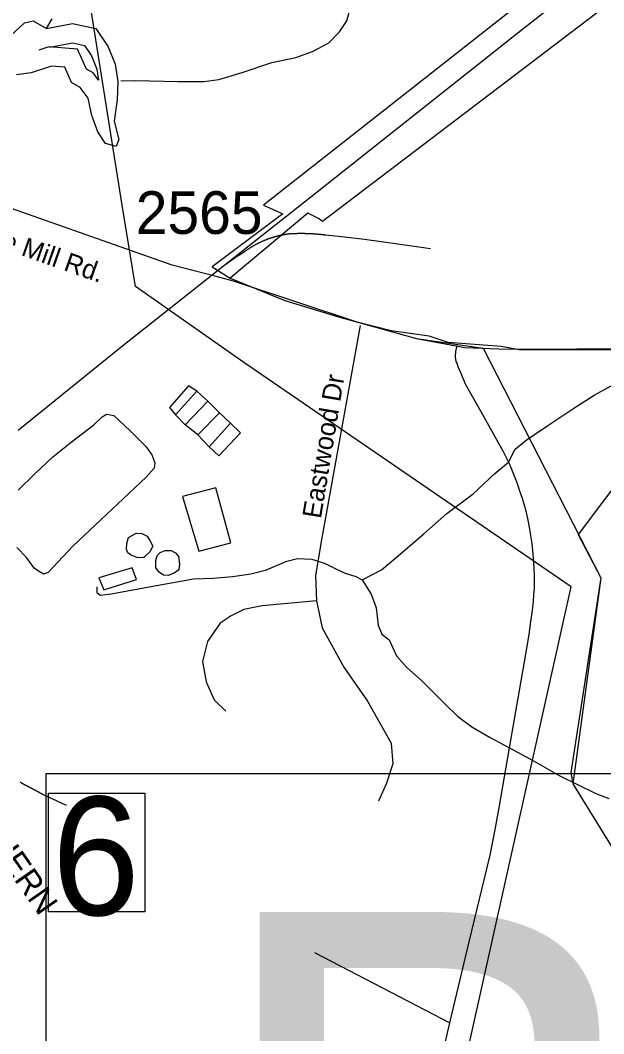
# Model space of a CAD drawing. Extents: x 1268485 to 1426702, y 514839 to 616766.
# Drawn here: x 1384099 to 1386120, y 545651 to 549160 of the extents above; entities that cross this region are included whole.
import ezdxf

# ---------------------------------------------------------------- set-up
doc = ezdxf.new("R2010")
doc.units = 0
for name, color, linetype in [('Old_Level_10', 7, 'Continuous'), ('Old_Level_11', 7, 'Continuous'), ('Old_Level_12', 7, 'Continuous'), ('Old_Level_14', 7, 'Continuous'), ('Old_Level_3', 7, 'Continuous'), ('Old_Level_31', 7, 'Continuous'), ('Old_Level_32', 7, 'Continuous'), ('Old_Level_35', 7, 'Continuous'), ('Old_Level_44', 7, 'Continuous'), ('Old_Level_48', 7, 'Continuous'), ('Old_Level_49', 7, 'Continuous'), ('Old_Level_56', 7, 'Continuous'), ('Old_Level_58', 7, 'Continuous'), ('Old_Level_61', 7, 'Continuous'), ('Old_Level_62', 7, 'Continuous'), ('Old_Level_8', 7, 'Continuous')]:
    doc.layers.add(name, color=color, linetype=linetype)

msp = doc.modelspace()

# ---------------------------------------------------------------- linework, layer by layer
at = {"layer": 'Old_Level_12'}
msp.add_line((1384176.099, 546480.669), (1384257.505, 546442.58), dxfattribs=at)
at = {"layer": 'Old_Level_3'}
msp.add_lwpolyline([(1391025.16, 543633.268), (1384188.642, 543633.268), (1384188.642, 546551.869), (1391025.16, 546551.869), (1391025.16, 543633.268)], dxfattribs=at)
at = {"layer": 'Old_Level_31'}
msp.add_lwpolyline([(1384196.238, 546484.23), (1384529.966, 546484.23), (1384529.966, 546072.881), (1384196.238, 546072.881), (1384196.238, 546484.23)], dxfattribs=at)
at = {"layer": 'Old_Level_32'}
for points in [[(1384776.812, 548273.173), (1384625.264, 548312.393), (1383805.282, 548601.186)], [(1386185.32, 548019.227), (1385826.434, 548019.227), (1385764.179, 548030.221), (1385581.074, 548044.879), (1385515.155, 548066.866), (1385383.32, 548085.19), (1385266.133, 548114.506), (1384837.666, 548257.424), (1384776.812, 548273.173)]]:
    msp.add_lwpolyline(points, dxfattribs=at)
at = {"layer": 'Old_Level_35'}
msp.add_line((1385118.006, 545931.949), (1385586.858, 545689.373), dxfattribs=at)
for points in [[(1385276.101, 548103.143), (1385143.535, 547368.236), (1385120.979, 547237.259), (1385124.875, 547149.548)], [(1385586.858, 545689.373), (1385654.115, 545969.319), (1385726.293, 546268.901), (1385745.26, 546363.942), (1385758.589, 546440.068), (1385793.858, 546641.634), (1385849.632, 546965.104), (1385861.115, 547033.232), (1385867.472, 547078.549), (1385873.008, 547116.893), (1385876.494, 547147.754), (1385878.032, 547171.13), (1385879.467, 547194.506), (1385879.467, 547215.421), (1385879.467, 547237.311), (1385878.954, 547262.685), (1385877.006, 547298.057), (1385874.546, 547324.458), (1385871.47, 547348.295), (1385867.677, 547376.182), (1385862.653, 547404.582), (1385857.629, 547429.445), (1385853.118, 547451.795), (1385848.607, 547468.763), (1385838.252, 547504.544), (1385829.742, 547529.92), (1385822.77, 547551.296), (1385815.901, 547569.751), (1385808.827, 547587.18), (1385798.882, 547610.556), (1385793.038, 547623.987), (1385784.015, 547642.955), (1385772.635, 547665.818), (1385756.641, 547695.192), (1385705.89, 547786.235), (1385640.889, 547900.5), (1385626.33, 547937.051), (1385615.36, 547960.375), (1385611.669, 547972.678), (1385609.208, 547978.83), (1385606.85, 547994.978), (1385606.953, 548013.689), (1385611.874, 548034.707)], [(1385124.875, 547149.548), (1384936.535, 547132.682), (1384873.482, 547120.329), (1384829.703, 547098.183), (1384790.846, 547072.807), (1384746.657, 547009.549), (1384730.253, 546939.728), (1384742.966, 546869.601), (1384770.545, 546807.265), (1384811.146, 546768.562)], [(1385124.875, 547149.548), (1385144.048, 547056.762), (1385219.507, 546919.838), (1385301.015, 546802.805), (1385383.856, 546657.834), (1385389.393, 546585.758), (1385367.042, 546518.603), (1385339.77, 546456.985)], [(1385433.274, 544691.742), (1385432.864, 544704.815), (1385431.633, 544720.86), (1385432.043, 544741.929), (1385432.864, 544760.076), (1385436.247, 544791.244), (1385459.008, 544999.065), (1385469.158, 545058.837), (1385491.509, 545243.179), (1385493.969, 545267.58), (1385497.865, 545290.495), (1385500.838, 545309.872), (1385504.837, 545331.249), (1385509.861, 545355.188), (1385515.91, 545379.539), (1385521.344, 545410.45), (1385535.8, 545469.608), (1385586.858, 545689.373)]]:
    msp.add_lwpolyline(points, dxfattribs=at)
at = {"layer": 'Old_Level_44'}
for points in [[(1384802.739, 548310.399), (1384891.116, 548380.066), (1385126.926, 548566.048), (1385806.469, 549104.515), (1386537.172, 549679.122)], [(1384877.583, 548360.739), (1384879.018, 548361.714), (1384880.248, 548362.687), (1384881.786, 548363.713), (1384883.119, 548364.635), (1384884.452, 548365.61), (1384885.887, 548366.583), (1384887.22, 548367.506), (1384888.655, 548368.429), (1384890.091, 548369.352), (1384891.526, 548370.326), (1384892.859, 548371.249), (1384894.397, 548372.12), (1384895.73, 548373.043), (1384897.165, 548373.914), (1384898.6, 548374.837), (1384900.036, 548375.708), (1384901.471, 548376.58), (1384903.009, 548377.451), (1384904.342, 548378.323), (1384905.88, 548379.194), (1384907.418, 548380.014), (1384908.751, 548380.835), (1384910.288, 548381.706), (1384911.724, 548382.475), (1384913.262, 548383.295), (1384914.8, 548384.115), (1384916.132, 548384.936), (1384917.67, 548385.705), (1384919.106, 548386.525), (1384920.644, 548387.243), (1384922.079, 548388.063), (1384923.617, 548388.832), (1384925.155, 548389.549), (1384926.795, 548390.319), (1384928.23, 548391.087), (1384929.768, 548391.754), (1384931.204, 548392.522), (1384932.742, 548393.189), (1384934.382, 548393.958), (1384935.92, 548394.625), (1384937.355, 548395.291), (1384938.996, 548396.008), (1384940.534, 548396.675), (1384941.969, 548397.29), (1384943.609, 548398.008), (1384945.147, 548398.623), (1384946.788, 548399.289), (1384948.223, 548399.956), (1384949.863, 548400.571), (1384951.401, 548401.186), (1384953.042, 548401.801), (1384954.58, 548402.365), (1384956.118, 548402.98), (1384957.758, 548403.544), (1384959.398, 548404.21), (1384960.834, 548404.775), (1384962.474, 548405.338), (1384964.115, 548405.851), (1384965.755, 548406.363), (1384967.293, 548406.928), (1384968.831, 548407.44), (1384970.471, 548408.004), (1384972.112, 548408.517), (1384973.752, 548408.978), (1384975.392, 548409.491), (1384977.033, 548410.004), (1384978.673, 548410.516), (1384980.211, 548410.926), (1384981.852, 548411.439), (1384983.492, 548411.9), (1384985.132, 548412.31), (1384986.773, 548412.772), (1384988.413, 548413.182), (1384989.951, 548413.643), (1384991.592, 548414.053), (1384993.232, 548414.463), (1384994.872, 548414.822), (1384996.513, 548415.232), (1384998.153, 548415.643), (1384999.896, 548416.001), (1385001.537, 548416.36), (1385003.074, 548416.668), (1385004.715, 548417.078), (1385006.355, 548417.385), (1385008.098, 548417.744), (1385009.739, 548418.051), (1385011.379, 548418.359), (1385013.122, 548418.667), (1385014.762, 548418.923), (1385016.403, 548419.231), (1385018.043, 548419.539), (1385019.786, 548419.794), (1385021.427, 548420.051), (1385022.965, 548420.307), (1385024.707, 548420.564), (1385026.348, 548420.82), (1385028.091, 548421.076), (1385029.731, 548421.23), (1385031.372, 548421.486)], [(1385031.372, 548421.486), (1385032.705, 548421.589), (1385034.037, 548421.64), (1385035.268, 548421.692), (1385036.498, 548421.742), (1385037.728, 548421.794), (1385038.959, 548421.897), (1385040.291, 548421.947), (1385041.522, 548421.999), (1385042.855, 548422.05), (1385044.085, 548422.102), (1385045.418, 548422.102), (1385046.648, 548422.204), (1385047.878, 548422.255), (1385049.109, 548422.255), (1385050.339, 548422.307), (1385051.672, 548422.358), (1385053.005, 548422.358), (1385054.235, 548422.46), (1385055.465, 548422.46), (1385056.798, 548422.512), (1385058.028, 548422.512), (1385059.259, 548422.563), (1385060.489, 548422.563), (1385061.924, 548422.563), (1385063.155, 548422.563), (1385064.385, 548422.614), (1385065.615, 548422.614), (1385066.846, 548422.614), (1385068.076, 548422.614), (1385069.409, 548422.614), (1385070.639, 548422.614), (1385071.972, 548422.614), (1385073.202, 548422.614), (1385074.535, 548422.614), (1385075.765, 548422.614), (1385076.996, 548422.614), (1385078.226, 548422.614), (1385079.456, 548422.563), (1385080.892, 548422.563), (1385082.122, 548422.563), (1385083.352, 548422.563), (1385084.583, 548422.512), (1385085.916, 548422.512), (1385087.146, 548422.46), (1385088.376, 548422.46), (1385089.709, 548422.358), (1385091.042, 548422.358), (1385092.272, 548422.307), (1385093.502, 548422.255), (1385094.733, 548422.255), (1385095.963, 548422.204), (1385097.296, 548422.102), (1385098.526, 548422.05), (1385099.859, 548422.05), (1385101.089, 548421.999), (1385102.422, 548421.947), (1385103.653, 548421.897), (1385104.883, 548421.794), (1385106.113, 548421.742), (1385107.343, 548421.692), (1385108.676, 548421.64), (1385110.009, 548421.486), (1385111.239, 548421.435), (1385112.47, 548421.384), (1385113.7, 548421.332), (1385115.033, 548421.23), (1385116.263, 548421.127), (1385117.494, 548421.076), (1385118.724, 548420.922), (1385120.159, 548420.871), (1385121.39, 548420.769), (1385122.62, 548420.666), (1385123.85, 548420.564), (1385125.08, 548420.512), (1385126.413, 548420.359), (1385127.644, 548420.307), (1385128.874, 548420.205), (1385130.104, 548420.051), (1385131.335, 548419.949), (1385132.77, 548419.794), (1385134, 548419.744), (1385135.231, 548419.641), (1385136.461, 548419.487), (1385137.794, 548419.384), (1385139.024, 548419.231), (1385140.254, 548419.128), (1385141.485, 548419.026), (1385142.715, 548418.821), (1385144.048, 548418.667), (1385145.278, 548418.564), (1385146.611, 548418.462), (1385147.841, 548418.308), (1385149.174, 548418.103), (1385150.404, 548418.001), (1385151.635, 548417.898), (1385152.865, 548417.693), (1385154.095, 548417.539), (1385155.326, 548417.385), (1385156.658, 548417.231)], [(1385156.658, 548417.231), (1385210.997, 548411.387), (1385291.173, 548402.109), (1385406.514, 548386.423), (1385519.703, 548370.018)], [(1384802.739, 548310.399), (1384843.134, 548339.004), (1384877.583, 548360.739)], [(1384091.003, 547741.175), (1384448.204, 548030.042), (1384802.739, 548310.399)], [(1384098.077, 546522.858), (1384098.897, 546522.397), (1384099.718, 546521.884), (1384100.538, 546521.371), (1384101.358, 546520.859), (1384102.076, 546520.397), (1384102.896, 546519.884), (1384103.716, 546519.372), (1384104.536, 546518.859), (1384105.356, 546518.449), (1384106.177, 546517.936)], [(1384106.177, 546517.936), (1384106.894, 546517.578), (1384107.612, 546517.168), (1384108.227, 546516.809), (1384109.047, 546516.45), (1384109.765, 546516.04), (1384110.38, 546515.681), (1384111.098, 546515.322), (1384111.918, 546515.015), (1384112.533, 546514.605), (1384113.251, 546514.245), (1384113.969, 546513.887), (1384114.584, 546513.477), (1384115.404, 546513.118), (1384116.122, 546512.759), (1384116.737, 546512.4), (1384117.455, 546511.99), (1384118.275, 546511.631), (1384118.89, 546511.272), (1384119.608, 546510.862), (1384120.325, 546510.504), (1384121.043, 546510.144), (1384121.761, 546509.734), (1384122.478, 546509.376), (1384123.093, 546509.017), (1384123.914, 546508.606), (1384124.631, 546508.248), (1384125.247, 546507.889), (1384125.964, 546507.479), (1384126.784, 546507.12), (1384127.4, 546506.761), (1384128.117, 546506.351), (1384128.835, 546506.043), (1384129.45, 546505.685), (1384130.27, 546505.326), (1384130.988, 546504.916), (1384131.603, 546504.557), (1384132.423, 546504.198), (1384133.141, 546503.788), (1384133.756, 546503.429), (1384134.474, 546503.07), (1384135.294, 546502.712), (1384135.909, 546502.302), (1384136.627, 546501.942), (1384137.345, 546501.584), (1384137.96, 546501.174), (1384138.78, 546500.814), (1384139.498, 546500.456), (1384140.113, 546500.046), (1384140.83, 546499.687), (1384141.651, 546499.226), (1384142.266, 546498.866), (1384142.984, 546498.508), (1384143.701, 546498.149), (1384144.419, 546497.739), (1384145.137, 546497.38), (1384145.752, 546497.021), (1384146.469, 546496.611), (1384147.29, 546496.252), (1384147.905, 546495.893), (1384148.622, 546495.483), (1384149.34, 546495.125), (1384149.955, 546494.765), (1384150.775, 546494.355), (1384151.493, 546493.997), (1384152.108, 546493.638), (1384152.826, 546493.228), (1384153.646, 546492.869), (1384154.261, 546492.51), (1384154.979, 546492.151), (1384155.799, 546491.741), (1384156.414, 546491.382), (1384157.132, 546491.024), (1384157.747, 546490.562), (1384158.465, 546490.203), (1384159.285, 546489.793), (1384159.9, 546489.434), (1384160.618, 546489.076), (1384161.336, 546488.666), (1384161.951, 546488.306), (1384162.771, 546487.948), (1384163.489, 546487.589), (1384164.104, 546487.179), (1384164.924, 546486.82), (1384165.642, 546486.461), (1384166.257, 546486.051), (1384166.975, 546485.641), (1384167.59, 546485.231), (1384168.41, 546484.872), (1384169.128, 546484.513), (1384169.743, 546484.103), (1384170.46, 546483.744), (1384171.281, 546483.385), (1384171.896, 546482.975), (1384172.614, 546482.617), (1384173.229, 546482.257), (1384174.049, 546481.796), (1384174.767, 546481.437), (1384175.382, 546481.079), (1384176.099, 546480.669)]]:
    msp.add_lwpolyline(points, dxfattribs=at)
at = {"layer": 'Old_Level_48'}
for points in [[(1386613.385, 549579.713), (1385146.043, 548462.982), (1385134.423, 548472.951), (1385094.586, 548492.893), (1384825.684, 548266.888), (1385014.912, 548190.445), (1385200.819, 548133.944), (1385471.101, 548058.729), (1385639.03, 548027.588), (1385785.1, 548020.941)], [(1386127.152, 549452.337), (1384941.63, 548520.198), (1385007.775, 548489.635), (1384763.547, 548306.264), (1384825.684, 548266.888)], [(1384825.684, 548266.888), (1385014.912, 548190.445), (1385200.819, 548133.944), (1385471.101, 548058.729), (1385702.316, 548024.708), (1386109.292, 547229.764)], [(1385785.1, 548020.941), (1386266.468, 548024.265), (1386385.979, 548037.559), (1386449.055, 547934.527), (1386031.375, 547379.796), (1386109.292, 547229.764), (1386012.916, 546516.514), (1386240.073, 546147.722), (1386355.97, 546161.215), (1387241.079, 545317.25), (1387277.338, 545358.732), (1387347.054, 545415.233), (1387373.612, 545342.114), (1387194.344, 544504.565), (1386201.73, 544291.854), (1385818.208, 544211.562)], [(1386109.292, 547229.764), (1386005.864, 546555.231), (1386012.916, 546516.514), (1386240.073, 546147.722), (1386355.97, 546161.215), (1387139.848, 545410.556), (1386915.805, 545199.134), (1386157.682, 545285.727), (1386012.06, 544711.742)]]:
    msp.add_lwpolyline(points, dxfattribs=at)
at = {"layer": 'Old_Level_49'}
for points in [[(1386613.385, 549579.713), (1385146.043, 548462.982), (1385134.423, 548472.951), (1385094.586, 548492.893), (1384825.684, 548266.888), (1385014.912, 548190.445), (1385200.819, 548133.944), (1385471.101, 548058.729), (1385639.03, 548027.588), (1385785.1, 548020.941)], [(1386127.152, 549452.337), (1384941.63, 548520.198), (1385007.775, 548489.635), (1384763.547, 548306.264), (1384825.684, 548266.888)], [(1384825.684, 548266.888), (1385014.912, 548190.445), (1385200.819, 548133.944), (1385471.101, 548058.729), (1385702.316, 548024.708), (1386109.292, 547229.764)], [(1385785.1, 548020.941), (1386266.468, 548024.265), (1386385.979, 548037.559), (1386449.055, 547934.527), (1386031.375, 547379.796), (1386109.292, 547229.764), (1386012.916, 546516.514), (1386240.073, 546147.722), (1386355.97, 546161.215), (1387241.079, 545317.25), (1387277.338, 545358.732), (1387347.054, 545415.233), (1387373.612, 545342.114), (1387194.344, 544504.565), (1386201.73, 544291.854), (1385818.208, 544211.562)], [(1386109.292, 547229.764), (1386005.864, 546555.231), (1386012.916, 546516.514), (1386240.073, 546147.722), (1386355.97, 546161.215), (1387139.848, 545410.556), (1386915.805, 545199.134), (1386157.682, 545285.727), (1386012.06, 544711.742)]]:
    msp.add_lwpolyline(points, dxfattribs=at)
at = {"layer": 'Old_Level_56'}
msp.add_lwpolyline([(1388847.349, 538569.876), (1388624.123, 539000.566), (1388355.099, 539442.383), (1387442.274, 540862.007), (1387074.225, 541443.882), (1386690.423, 542048.285), (1385702.116, 544269.803), (1385485.027, 544796.615), (1385581.185, 545288.709), (1386007.064, 547198.824), (1384872.766, 547974.812), (1384498.105, 548238.674), (1384451.745, 548519.738), (1384212.924, 550023.443), (1383732.003, 550951.954), (1383212.565, 551955.075)], dxfattribs=at)
at = {"layer": 'Old_Level_58'}
for points in [[(1383483.023, 548889.979), (1383557.15, 548892.594), (1383599.288, 548901.564), (1383618.255, 548945.497), (1383625.227, 548991.326), (1383623.997, 549025.826), (1383632.506, 549053.56), (1383655.165, 549082.625), (1383683.462, 549098.466), (1383708.095, 549108.443), (1383728.16, 549108.443), (1383788.352, 549088.365), (1383825.136, 549061.594), (1383856.218, 549031.004), (1383926.141, 549032.849), (1383986.426, 549042.333), (1384019.089, 549068.287), (1384049.186, 549091.712), (1384112.722, 549151.946), (1384142.819, 549158.638), (1384189.635, 549131.867)], [(1383483.023, 548889.979), (1383557.15, 548892.594), (1383599.288, 548901.564), (1383618.255, 548945.497), (1383625.227, 548991.326), (1383623.997, 549025.826), (1383632.506, 549053.56), (1383655.165, 549082.625), (1383683.462, 549098.466), (1383708.095, 549108.443), (1383728.16, 549108.443), (1383788.352, 549088.365), (1383825.136, 549061.594), (1383856.218, 549031.004), (1383926.141, 549032.849), (1383986.426, 549042.333), (1384019.089, 549068.287), (1384049.186, 549091.712), (1384112.722, 549151.946), (1384142.819, 549158.638), (1384189.635, 549131.867)], [(1384189.635, 549131.867), (1384279.923, 549148.6), (1384360.18, 549131.867), (1384403.652, 549068.287), (1384427.06, 549008.053), (1384437.092, 548947.818), (1384433.748, 548884.238), (1384423.716, 548810.619), (1384440.436, 548747.038), (1384430.404, 548723.614), (1384393.62, 548733.653), (1384366.868, 548773.809), (1384346.804, 548830.697), (1384333.428, 548890.93), (1384306.676, 548927.74), (1384276.579, 548944.472), (1384253.171, 548998.013), (1384206.354, 549001.36), (1384136.131, 548977.936), (1384085.97, 548971.243)], [(1384189.635, 549131.867), (1384279.923, 549148.6), (1384360.18, 549131.867), (1384403.652, 549068.287), (1384427.06, 549008.053), (1384437.092, 548947.818), (1384433.748, 548884.238), (1384423.716, 548810.619), (1384440.436, 548747.038), (1384430.404, 548723.614), (1384393.62, 548733.653), (1384366.868, 548773.809), (1384346.804, 548830.697), (1384333.428, 548890.93), (1384306.676, 548927.74), (1384276.579, 548944.472), (1384253.171, 548998.013), (1384206.354, 549001.36), (1384136.131, 548977.936), (1384085.97, 548971.243)]]:
    msp.add_lwpolyline(points, dxfattribs=at)
at = {"layer": 'Old_Level_61'}
msp.add_lwpolyline([(1384201.591, 549067.349), (1384279.177, 549081.727), (1384320.925, 549073.024), (1384345.226, 549037.483), (1384363.447, 548990.595), (1384369.791, 548952.508), (1384351.231, 548978.045), (1384327.826, 548991.057), (1384297.407, 549060.635), (1384197.993, 549067.742), (1384163.288, 549056.165)], dxfattribs=at)
at = {"layer": 'Old_Level_62'}
for p, q in [((1384710.568, 547876.406), (1384636.749, 547794.232)), ((1384710.568, 547876.406), (1384747.887, 547841.189)), ((1384670.172, 547759.066), (1384747.887, 547841.189)), ((1384747.887, 547841.189), (1384789, 547800.999)), ((1384789, 547800.999), (1384713.438, 547724.565)), ((1384789, 547800.999), (1384826.422, 547765.781)), ((1384670.172, 547759.066), (1384636.749, 547794.232)), ((1384752.603, 547683.555), (1384826.422, 547765.781)), ((1384713.438, 547724.565), (1384670.172, 547759.066)), ((1384752.603, 547683.555), (1384713.438, 547724.565))]:
    msp.add_line(p, q, dxfattribs=at)
for points in [[(1384446.768, 548950.162), (1384498.851, 548951.597), (1384644.848, 548948.624), (1384734.866, 548948.47), (1384787.052, 548955.595), (1384867.535, 548979.433), (1384970.266, 549013.472), (1385052.697, 549031.516), (1385111.239, 549052.483), (1385167.834, 549081.703), (1385204.743, 549120.355), (1385229.452, 549158.444), (1385242.37, 549204.119)], [(1384189.635, 549131.867), (1384209.113, 549165.005)], [(1384710.568, 547876.406), (1384680.938, 547895.066), (1384615.321, 547820.069), (1384636.749, 547794.232)], [(1385283.278, 547222.342), (1385350.023, 547257.098), (1385400.978, 547299.595), (1385496.635, 547382.18), (1385576.093, 547452), (1385667.648, 547520.693), (1385743.107, 547590.564), (1385789.962, 547629.831), (1385812.928, 547675.353), (1385851.683, 547706.572), (1385922.631, 547755.17), (1386015.929, 547817.301), (1386086.877, 547861.848), (1386145.625, 547894.298)], [(1384091.208, 547532.739), (1384150.365, 547591.487), (1384211.676, 547648.491), (1384274.627, 547698.934), (1384353.982, 547759.681), (1384382.587, 547787.004), (1384396.838, 547796.59), (1384422.675, 547791.977), (1384479.577, 547739.124)], [(1384826.422, 547765.781), (1384861.691, 547731.435), (1384785.924, 547652.541), (1384752.603, 547683.555)], [(1384479.577, 547739.124), (1384534.428, 547683.862), (1384553.908, 547655.565), (1384565.288, 547627.422), (1384563.033, 547609.429), (1384534.223, 547578.005), (1384397.453, 547448.617), (1384281.189, 547339.375), (1384195.272, 547248.384), (1384179.175, 547242.95), (1384167.282, 547248.947), (1384147.597, 547261.66), (1384120.325, 547299.954), (1384087.107, 547335.069)], [(1384660.945, 547511.414), (1384717.027, 547321.587), (1384827.755, 547351.32), (1384775.672, 547541.146), (1384660.945, 547511.414)], [(1384467.478, 547348.757), (1384473.938, 547369.108), (1384500.287, 547384.179), (1384520.177, 547383.769), (1384538.016, 547373.568), (1384547.756, 547359.419), (1384557.394, 547339.529), (1384546.936, 547319.229), (1384526.533, 547299.954), (1384506.438, 547298.724), (1384480.704, 547309.079), (1384470.862, 547316.666), (1384467.068, 547329.072), (1384467.478, 547348.757)], [(1384601.07, 547324.714), (1384621.062, 547324.304), (1384636.851, 547315.794), (1384646.591, 547303.286), (1384650.077, 547276.937), (1384647.719, 547257.303), (1384631.52, 547245.308), (1384611.322, 547238.336), (1384595.226, 547238.694), (1384579.539, 547248.844), (1384567.749, 547264.685), (1384568.364, 547289.291), (1384572.67, 547307.233), (1384582.82, 547316.871), (1384601.07, 547324.714)], [(1384364.337, 547199.017), (1384363.927, 547179.332), (1384375.718, 547169.233), (1384413.857, 547174.206), (1384570.517, 547203.067), (1384699.085, 547225.93), (1384767.162, 547228.647), (1384833.291, 547233.876), (1384897.575, 547244.077), (1384951.811, 547256.944), (1385022.554, 547287.497), (1385058.746, 547296.622), (1385108.676, 547294.008), (1385154.403, 547279.141), (1385192.03, 547260.327), (1385223.711, 547245.718), (1385261.44, 547234.286), (1385283.278, 547222.342)], [(1384370.899, 547229.262), (1384388.123, 547188.662), (1384501.004, 547224.136), (1384485.831, 547264.685), (1384370.899, 547229.262)], [(1385283.278, 547222.342), (1385314.344, 547173.334), (1385331.26, 547125.403), (1385338.027, 547065.323), (1385351.355, 547034.719), (1385377.089, 547014.522), (1385401.901, 546959.824), (1385437.067, 546920.556), (1385490.073, 546873.548), (1385566.558, 546795.679), (1385613.617, 546751.235), (1385662.932, 546714.171), (1385726.191, 546676.749), (1385821.13, 546626.461), (1385876.596, 546595.805), (1385965.486, 546545.568), (1386092.209, 546483.129), (1386137.935, 546465.802)]]:
    msp.add_lwpolyline(points, dxfattribs=at)

# ---------------------------------------------------------------- texts
at = {"layer": 'Old_Level_10'}
msp.add_text('Eastwood Dr', height=65.61666, rotation=80.602903, dxfattribs=at).set_placement((1385139.959, 547432.281))
at = {"layer": 'Old_Level_11'}
msp.add_text('Eagle Mill Rd.', height=65.61666, rotation=340.598031, dxfattribs=at).set_placement((1383863.878, 548430.364))
at = {"layer": 'Old_Level_14'}
msp.add_text('NORFOLK SOUTHERN', height=82.02083, rotation=304.818492, dxfattribs=at).set_placement((1383494.309, 547021.374))
at = {"layer": 'Old_Level_3'}
msp.add_text('B-4752', height=1788.0542, dxfattribs=at).set_placement((1384731.595, 544284.876))
at = {"layer": 'Old_Level_31'}
msp.add_text('6', height=410.104, dxfattribs=at).set_placement((1384207.899, 546061.694))
at = {"layer": 'Old_Level_8'}
msp.add_text('2565', height=147.6375, dxfattribs=at).set_placement((1384498.687, 548420.506))

doc.saveas('drawing.dxf')
